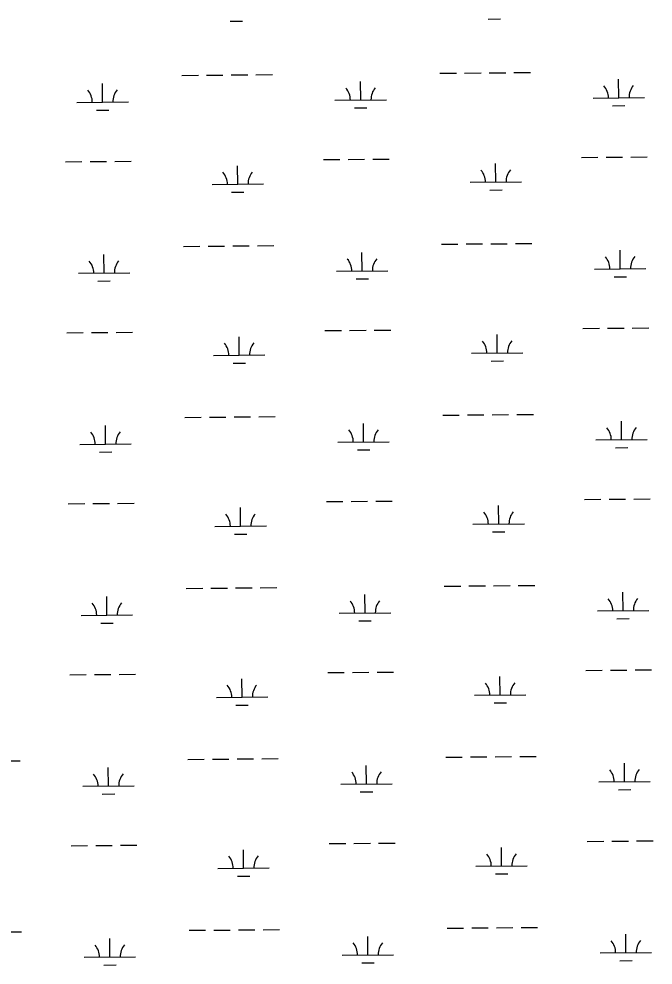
# Model space of a CAD drawing. Extents: x 3568792 to 3606828, y 529143 to 554785.
# Drawn here: x 3592959 to 3594192, y 536319 to 538160 of the extents above; entities that cross this region are included whole.
import ezdxf

# ---------------------------------------------------------------- set-up
doc = ezdxf.new("R2010")
doc.units = 0
doc.layers.add('V-WETL-SWMP', color=7, linetype='Continuous')

msp = doc.modelspace()

# ---------------------------------------------------------------- linework, layer by layer
at = {"layer": 'V-WETL-SWMP'}
for p, q in [((3593369.7, 538155.7), (3593393.7, 538155.9)), ((3593871.6, 538160), (3593895.6, 538160.2)), ((3593825.6, 538054.9), (3593857.6, 538055.2)), ((3593873.6, 538055.3), (3593905.6, 538055.6)), ((3593921.6, 538055.7), (3593953.6, 538056)), ((3593275.8, 538050.3), (3593307.8, 538050.6)), ((3593323.8, 538050.7), (3593355.7, 538051)), ((3593371.7, 538051.1), (3593403.7, 538051.4)), ((3593419.7, 538051.5), (3593451.7, 538051.8)), ((3593623.5, 538002.5), (3593623.2, 538038.5)), ((3593777.6, 538054.5), (3593809.6, 538054.8)), ((3594125.4, 538006.7), (3594125.1, 538042.7)), ((3593121.6, 537998.2), (3593121.3, 538034.2)), ((3593573.5, 538002.1), (3593673.5, 538002.9)), ((3594075.4, 538006.3), (3594175.4, 538007.1)), ((3593071.6, 537997.8), (3593171.6, 537998.7)), ((3593109.7, 537982.7), (3593133.7, 537982.9)), ((3593611.6, 537986.9), (3593635.6, 537987.1)), ((3594113.5, 537991.2), (3594137.5, 537991.4)), ((3594052.9, 537890.7), (3594084.9, 537890.9)), ((3594100.9, 537891.1), (3594132.9, 537891.3)), ((3594148.9, 537891.5), (3594180.9, 537891.7)), ((3593049.2, 537882.2), (3593081.2, 537882.5)), ((3593097.2, 537882.6), (3593129.2, 537882.9)), ((3593145.2, 537883), (3593177.2, 537883.3)), ((3593384.4, 537838.6), (3593384.1, 537874.6)), ((3593551.1, 537886.4), (3593583.1, 537886.7)), ((3593599.1, 537886.8), (3593631, 537887.1)), ((3593647, 537887.2), (3593679, 537887.5)), ((3593886.3, 537842.8), (3593886, 537878.8)), ((3593334.4, 537838.2), (3593434.4, 537839)), ((3593836.3, 537842.4), (3593936.3, 537843.2)), ((3593372.5, 537823.1), (3593396.5, 537823.3)), ((3593874.4, 537827.3), (3593898.4, 537827.5)), ((3593278.6, 537717.6), (3593310.6, 537717.9)), ((3593326.6, 537718), (3593358.6, 537718.3)), ((3593374.6, 537718.4), (3593406.6, 537718.7)), ((3593422.6, 537718.8), (3593454.6, 537719.1)), ((3593626.3, 537669.8), (3593626, 537705.8)), ((3593780.4, 537721.9), (3593812.4, 537722.1)), ((3593828.4, 537722.3), (3593860.4, 537722.5)), ((3593876.4, 537722.7), (3593908.4, 537722.9)), ((3593924.4, 537723.1), (3593956.4, 537723.3)), ((3594128.2, 537674), (3594127.9, 537710)), ((3593124.4, 537665.6), (3593124.1, 537701.6)), ((3593576.3, 537669.4), (3593676.3, 537670.2)), ((3594078.2, 537673.6), (3594178.2, 537674.5)), ((3593074.4, 537665.2), (3593174.4, 537666)), ((3593112.5, 537650), (3593136.5, 537650.3)), ((3593614.4, 537654.3), (3593638.4, 537654.5)), ((3594116.3, 537658.5), (3594140.3, 537658.7)), ((3594055.7, 537558), (3594087.7, 537558.3)), ((3594103.7, 537558.4), (3594135.7, 537558.7)), ((3594151.7, 537558.8), (3594183.7, 537559.1)), ((3593052, 537549.5), (3593084, 537549.8)), ((3593100, 537549.9), (3593132, 537550.2)), ((3593148, 537550.3), (3593180, 537550.6)), ((3593387.2, 537505.9), (3593386.9, 537541.9)), ((3593553.9, 537553.8), (3593585.9, 537554)), ((3593601.9, 537554.2), (3593633.9, 537554.4)), ((3593649.9, 537554.6), (3593681.9, 537554.8)), ((3593889.1, 537510.2), (3593888.8, 537546.2)), ((3593337.2, 537505.5), (3593437.2, 537506.4)), ((3593839.1, 537509.7), (3593939.1, 537510.6)), ((3593375.3, 537490.4), (3593399.3, 537490.6)), ((3593877.2, 537494.6), (3593901.2, 537494.8)), ((3593281.4, 537385), (3593313.4, 537385.2)), ((3593329.4, 537385.4), (3593361.4, 537385.6)), ((3593377.4, 537385.8), (3593409.4, 537386)), ((3593425.4, 537386.2), (3593457.4, 537386.4)), ((3593783.3, 537389.2), (3593815.3, 537389.5)), ((3593831.3, 537389.6), (3593863.3, 537389.9)), ((3593879.3, 537390), (3593911.3, 537390.3)), ((3593927.3, 537390.4), (3593959.3, 537390.7)), ((3594131, 537341.4), (3594130.7, 537377.4)), ((3593127.2, 537332.9), (3593126.9, 537368.9)), ((3593629.1, 537337.2), (3593628.8, 537373.1)), ((3593579.1, 537336.7), (3593679.1, 537337.6)), ((3594081, 537341), (3594181, 537341.8)), ((3593077.2, 537332.5), (3593177.2, 537333.3)), ((3593617.2, 537321.6), (3593641.2, 537321.8)), ((3594119.1, 537325.9), (3594143.1, 537326.1)), ((3593115.3, 537317.4), (3593139.3, 537317.6)), ((3593054.8, 537216.9), (3593086.8, 537217.1)), ((3593102.8, 537217.3), (3593134.8, 537217.5)), ((3593150.8, 537217.7), (3593182.8, 537217.9)), ((3593390, 537173.3), (3593389.7, 537209.3)), ((3593556.7, 537221.1), (3593588.7, 537221.4)), ((3593604.7, 537221.5), (3593636.7, 537221.8)), ((3593652.7, 537221.9), (3593684.7, 537222.2)), ((3593891.9, 537177.5), (3593891.6, 537213.5)), ((3594058.6, 537225.3), (3594090.6, 537225.6)), ((3594106.6, 537225.7), (3594138.6, 537226)), ((3594154.6, 537226.1), (3594186.6, 537226.4)), ((3593340, 537172.8), (3593440, 537173.7)), ((3593841.9, 537177.1), (3593941.9, 537177.9)), ((3593378.1, 537157.7), (3593402.1, 537157.9)), ((3593880, 537162), (3593904, 537162.2)), ((3593284.2, 537052.3), (3593316.2, 537052.6)), ((3593332.2, 537052.7), (3593364.2, 537053)), ((3593380.2, 537053.1), (3593412.2, 537053.4)), ((3593428.2, 537053.5), (3593460.2, 537053.8)), ((3593786.1, 537056.5), (3593818.1, 537056.8)), ((3593834.1, 537056.9), (3593866.1, 537057.2)), ((3593882.1, 537057.3), (3593914.1, 537057.6)), ((3593930.1, 537057.7), (3593962.1, 537058)), ((3594133.8, 537008.7), (3594133.5, 537044.7)), ((3593130, 537000.3), (3593129.7, 537036.3)), ((3593631.9, 537004.5), (3593631.6, 537040.5)), ((3594083.8, 537008.3), (3594183.8, 537009.1)), ((3593080, 536999.8), (3593180, 537000.7)), ((3593581.9, 537004.1), (3593681.9, 537004.9)), ((3593620, 536989), (3593644, 536989.2)), ((3594121.9, 536993.2), (3594145.9, 536993.4)), ((3593118.1, 536984.7), (3593142.1, 536984.9)), ((3593057.6, 536884.2), (3593089.6, 536884.5)), ((3593105.6, 536884.6), (3593137.6, 536884.9)), ((3593153.6, 536885), (3593185.6, 536885.3)), ((3593559.5, 536888.4), (3593591.5, 536888.7)), ((3593607.5, 536888.8), (3593639.5, 536889.1)), ((3593655.5, 536889.3), (3593687.5, 536889.5)), ((3593894.7, 536844.8), (3593894.4, 536880.8)), ((3594061.4, 536892.7), (3594093.4, 536892.9)), ((3594109.4, 536893.1), (3594141.4, 536893.4)), ((3594157.4, 536893.5), (3594189.4, 536893.8)), ((3593392.8, 536840.6), (3593392.5, 536876.6)), ((3593342.8, 536840.2), (3593442.8, 536841)), ((3593844.7, 536844.4), (3593944.7, 536845.3)), ((3593380.9, 536825.1), (3593404.9, 536825.3)), ((3593882.8, 536829.3), (3593906.8, 536829.5)), ((3592929.1, 536716.6), (3592961.1, 536716.9)), ((3593287, 536719.6), (3593319, 536719.9)), ((3593335, 536720), (3593367, 536720.3)), ((3593383, 536720.4), (3593415, 536720.7)), ((3593431, 536720.9), (3593463, 536721.1)), ((3593788.9, 536723.9), (3593820.9, 536724.1)), ((3593836.9, 536724.3), (3593868.9, 536724.5)), ((3593884.9, 536724.7), (3593916.9, 536724.9)), ((3593932.9, 536725.1), (3593964.9, 536725.4)), ((3594136.6, 536676.1), (3594136.3, 536712.1)), ((3593132.8, 536667.6), (3593132.5, 536703.6)), ((3593634.7, 536671.8), (3593634.4, 536707.8)), ((3594086.6, 536675.6), (3594186.6, 536676.5)), ((3593082.8, 536667.2), (3593182.8, 536668)), ((3593584.7, 536671.4), (3593684.7, 536672.2)), ((3593622.8, 536656.3), (3593646.8, 536656.5)), ((3594124.7, 536660.5), (3594148.7, 536660.7)), ((3593121, 536652.1), (3593145, 536652.3)), ((3593060.4, 536551.5), (3593092.4, 536551.8)), ((3593108.4, 536551.9), (3593140.4, 536552.2)), ((3593156.4, 536552.4), (3593188.4, 536552.6)), ((3593562.3, 536555.8), (3593594.3, 536556)), ((3593610.3, 536556.2), (3593642.3, 536556.5)), ((3593658.3, 536556.6), (3593690.3, 536556.9)), ((3593897.5, 536512.2), (3593897.2, 536548.2)), ((3594064.2, 536560), (3594096.2, 536560.3)), ((3594112.2, 536560.4), (3594144.2, 536560.7)), ((3594160.2, 536560.8), (3594192.2, 536561.1)), ((3593395.6, 536507.9), (3593395.3, 536543.9)), ((3593847.5, 536511.8), (3593947.5, 536512.6)), ((3593345.6, 536507.5), (3593445.6, 536508.4)), ((3593383.7, 536492.4), (3593407.7, 536492.6)), ((3593885.6, 536496.6), (3593909.6, 536496.8)), ((3592931.9, 536384), (3592963.9, 536384.2)), ((3593289.8, 536387), (3593321.8, 536387.2)), ((3593337.8, 536387.4), (3593369.8, 536387.6)), ((3593385.8, 536387.8), (3593417.8, 536388.1)), ((3593433.8, 536388.2), (3593465.8, 536388.5)), ((3593791.7, 536391.2), (3593823.7, 536391.5)), ((3593839.7, 536391.6), (3593871.7, 536391.9)), ((3593887.7, 536392), (3593919.7, 536392.3)), ((3593935.7, 536392.4), (3593967.7, 536392.7)), ((3593135.6, 536334.9), (3593135.3, 536370.9)), ((3593637.5, 536339.2), (3593637.2, 536375.2)), ((3594139.4, 536343.4), (3594139.1, 536379.4)), ((3594089.4, 536343), (3594189.4, 536343.8)), ((3593085.6, 536334.5), (3593185.6, 536335.4)), ((3593587.5, 536338.7), (3593687.5, 536339.6)), ((3594127.5, 536327.9), (3594151.5, 536328.1)), ((3593123.8, 536319.4), (3593147.8, 536319.6)), ((3593625.7, 536323.6), (3593649.6, 536323.8))]:
    msp.add_line(p, q, dxfattribs=at)
for centre, start, end in [((3593066.3, 537998.3), 359.7115, 41.2552), ((3593176.8, 537999.2), 139.7115, 181.2552), ((3593568.2, 538002.5), 359.7115, 41.2552), ((3593678.7, 538003.4), 139.7115, 181.2552), ((3594070.1, 538006.7), 359.7115, 41.2552), ((3594180.6, 538007.7), 139.7115, 181.2552), ((3593329.1, 537838.6), 359.7115, 41.2552), ((3593439.6, 537839.5), 139.7115, 181.2552), ((3593831, 537842.8), 359.7115, 41.2552), ((3593941.5, 537843.8), 139.7115, 181.2552), ((3593069.2, 537665.6), 359.7115, 41.2552), ((3593179.6, 537666.5), 139.7115, 181.2552), ((3593571, 537669.8), 359.7115, 41.2552), ((3593681.5, 537670.8), 139.7115, 181.2552), ((3594072.9, 537674.1), 359.7115, 41.2552), ((3594183.4, 537675), 139.7115, 181.2552), ((3593331.9, 537505.9), 359.7115, 41.2552), ((3593442.4, 537506.9), 139.7115, 181.2552), ((3593833.8, 537510.2), 359.7115, 41.2552), ((3593944.3, 537511.1), 139.7115, 181.2552), ((3593072, 537332.9), 359.7115, 41.2552), ((3593182.4, 537333.9), 139.7115, 181.2552), ((3593573.9, 537337.2), 359.7115, 41.2552), ((3593684.3, 537338.1), 139.7115, 181.2552), ((3594075.7, 537341.4), 359.7115, 41.2552), ((3594186.2, 537342.3), 139.7115, 181.2552), ((3593334.8, 537173.3), 359.7115, 41.2552), ((3593445.2, 537174.2), 139.7115, 181.2552), ((3593836.6, 537177.5), 359.7115, 41.2552), ((3593947.1, 537178.4), 139.7115, 181.2552), ((3593576.7, 537004.5), 359.7115, 41.2552), ((3593687.1, 537005.4), 139.7115, 181.2552), ((3594078.6, 537008.7), 359.7115, 41.2552), ((3594189, 537009.7), 139.7115, 181.2552), ((3593074.8, 537000.3), 359.7115, 41.2552), ((3593185.3, 537001.2), 139.7115, 181.2552), ((3593337.6, 536840.6), 359.7115, 41.2552), ((3593448, 536841.5), 139.7115, 181.2552), ((3593839.5, 536844.8), 359.7115, 41.2552), ((3593949.9, 536845.8), 139.7115, 181.2552), ((3593579.5, 536671.8), 359.7115, 41.2552), ((3593689.9, 536672.8), 139.7115, 181.2552), ((3594081.4, 536676.1), 359.7115, 41.2552), ((3594191.8, 536677), 139.7115, 181.2552), ((3593077.6, 536667.6), 359.7115, 41.2552), ((3593188.1, 536668.5), 139.7115, 181.2552), ((3593340.4, 536507.9), 359.7115, 41.2552), ((3593450.9, 536508.9), 139.7115, 181.2552), ((3593842.3, 536512.2), 359.7115, 41.2552), ((3593952.7, 536513.1), 139.7115, 181.2552), ((3593582.3, 536339.2), 359.7115, 41.2552), ((3593692.8, 536340.1), 139.7115, 181.2552), ((3594084.2, 536343.4), 359.7115, 41.2552), ((3594194.6, 536344.3), 139.7115, 181.2552), ((3593080.4, 536334.9), 359.7115, 41.2552), ((3593190.9, 536335.9), 139.7115, 181.2552)]:
    msp.add_arc(centre, 35.2, start, end, dxfattribs=at)

doc.saveas('drawing.dxf')
